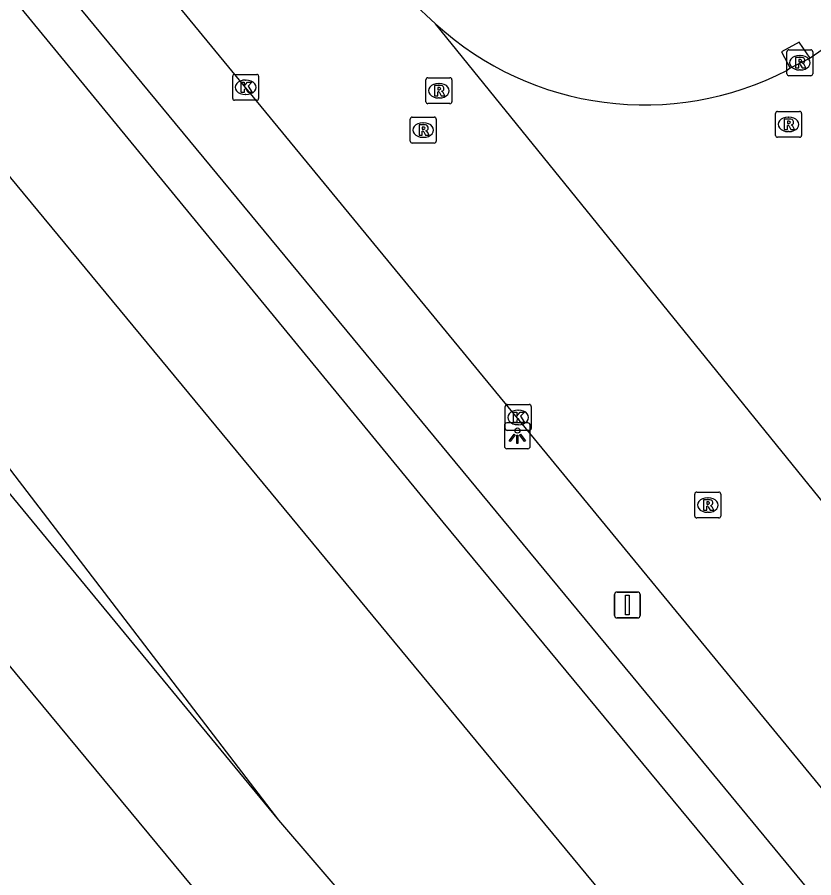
# Model space of a CAD drawing. Extents: x 156651 to 158072, y 387631 to 388990.
# Drawn here: x 157235.73 to 157266.5, y 387744.77 to 387778.01 of the extents above; entities that cross this region are included whole.
import ezdxf

# ---------------------------------------------------------------- set-up
doc = ezdxf.new("R2010")
doc.units = 0
for name, color, linetype in [('IMGEO_Berm_groen', 7, 'Continuous'), ('IMGEO_Kolk', 7, 'Continuous'), ('IMGEO_Lichtpunt', 7, 'Continuous'), ('IMGEO_Rijbaan_lokaal_gesloten', 7, 'Continuous'), ('IMGEO_Rioolput', 7, 'Continuous'), ('IMGEO_Spoor', 7, 'Continuous'), ('IMGEO_Spoorbaan_halfverhard', 7, 'Continuous'), ('IMGEO_Verkeersbordpaal', 7, 'Continuous'), ('IMGEO_Voetpad_open', 7, 'Continuous')]:
    doc.layers.add(name, color=color, linetype=linetype)

msp = doc.modelspace()

# ---------------------------------------------------------------- linework, layer by layer
at = {"layer": 'IMGEO_Berm_groen'}
msp.add_lwpolyline([(157166.96, 387864.35), (157177.251, 387852.02), (157242.391, 387773.236), (157261.602, 387750), (157335.27, 387660.718)], dxfattribs=at)
at = {"layer": 'IMGEO_Kolk'}
for p, q in [((157244.056, 387774.878), (157244.056, 387775.73)), ((157244.131, 387775.804), (157244.983, 387775.804)), ((157245.057, 387775.73), (157245.057, 387774.878)), ((157244.544, 387775.584), (157244.569, 387775.584)), ((157244.567, 387775.024), (157244.542, 387775.024)), ((157244.983, 387774.804), (157244.131, 387774.804)), ((157254.661, 387763.054), (157255.513, 387763.054)), ((157254.586, 387762.128), (157254.586, 387762.98)), ((157255.074, 387762.834), (157255.099, 387762.834)), ((157255.587, 387762.98), (157255.587, 387762.128)), ((157255.097, 387762.274), (157255.072, 387762.274)), ((157255.513, 387762.054), (157254.661, 387762.054))]:
    msp.add_line(p, q, dxfattribs=at)
for points in [[(157244.056, 387774.878), (157244.056, 387775.73)], [(157244.131, 387775.804), (157244.983, 387775.804)], [(157245.057, 387775.73), (157245.057, 387774.878)], [(157244.377, 387775.504), (157244.5, 387775.504), (157244.5, 387775.353), (157244.63, 387775.504), (157244.794, 387775.504), (157244.648, 387775.353), (157244.801, 387775.104), (157244.649, 387775.104), (157244.564, 387775.268), (157244.5, 387775.201), (157244.5, 387775.104), (157244.377, 387775.104), (157244.377, 387775.504)], [(157244.983, 387774.804), (157244.131, 387774.804)], [(157254.661, 387763.054), (157255.513, 387763.054)], [(157254.586, 387762.128), (157254.586, 387762.98)], [(157254.907, 387762.754), (157255.03, 387762.754), (157255.03, 387762.603), (157255.16, 387762.754), (157255.324, 387762.754), (157255.178, 387762.603), (157255.331, 387762.354), (157255.179, 387762.354), (157255.094, 387762.518), (157255.03, 387762.451), (157255.03, 387762.354), (157254.907, 387762.354), (157254.907, 387762.754)], [(157255.587, 387762.98), (157255.587, 387762.128)], [(157255.513, 387762.054), (157254.661, 387762.054)]]:
    msp.add_lwpolyline(points, dxfattribs=at)
for centre, start, end in [((157244.133, 387775.728), 91.552, 178.448), ((157244.133, 387775.728), 91.552, 178.448), ((157244.981, 387775.728), 1.552, 88.448), ((157244.981, 387775.728), 1.552, 88.448), ((157244.133, 387774.88), 181.552, 268.448), ((157244.133, 387774.88), 181.552, 268.448), ((157244.981, 387774.88), 271.552, 358.448), ((157244.981, 387774.88), 271.552, 358.448), ((157254.663, 387762.978), 91.552, 178.448), ((157254.663, 387762.978), 91.552, 178.448), ((157255.511, 387762.978), 1.552, 88.448), ((157255.511, 387762.978), 1.552, 88.448), ((157254.663, 387762.13), 181.552, 268.448), ((157254.663, 387762.13), 181.552, 268.448), ((157255.511, 387762.13), 271.552, 358.448), ((157255.511, 387762.13), 271.552, 358.448)]:
    msp.add_arc(centre, 0.0765, start, end, dxfattribs=at)
for centre, major_axis, ratio, start_param, end_param in [((157244.543, 387775.304), (-0.387, 0.002), 0.722429, 4.712389, 7.853982), ((157244.568, 387775.304), (-0.39, 0.002), 0.717154, 1.570796, 4.712389), ((157255.073, 387762.554), (-0.387, 0.002), 0.722429, 4.712389, 7.853982), ((157255.098, 387762.554), (-0.39, 0.002), 0.717154, 1.570796, 4.712389)]:
    msp.add_ellipse(centre, major_axis=major_axis, ratio=ratio, start_param=start_param, end_param=end_param, dxfattribs=at)
at = {"layer": 'IMGEO_Lichtpunt'}
for p, q in [((157254.553, 387762.249), (157254.553, 387761.442)), ((157254.553, 387762.249), (157254.553, 387761.442)), ((157255.455, 387762.344), (157254.647, 387762.344)), ((157255.455, 387762.344), (157254.647, 387762.344)), ((157255.549, 387761.442), (157255.549, 387762.249)), ((157255.549, 387761.442), (157255.549, 387762.249)), ((157254.647, 387761.348), (157255.455, 387761.348)), ((157254.647, 387761.348), (157255.455, 387761.348))]:
    msp.add_line(p, q, dxfattribs=at)
for points in [[(157254.927, 387761.913), (157254.966, 387761.885), (157254.778, 387761.623), (157254.74, 387761.65), (157254.927, 387761.913)], [(157255.029, 387761.865), (157255.076, 387761.865), (157255.076, 387761.543), (157255.029, 387761.543), (157255.029, 387761.865)], [(157255.139, 387761.885), (157255.177, 387761.912), (157255.364, 387761.65), (157255.325, 387761.622), (157255.139, 387761.885)]]:
    msp.add_lwpolyline(points, dxfattribs=at)
msp.add_circle((157255.052, 387762.047), 0.0994, dxfattribs=at)
for centre, start, end in [((157254.647, 387762.249), 90, 180), ((157254.647, 387762.249), 90, 180), ((157255.455, 387762.249), 0, 90), ((157255.455, 387762.249), 0, 90), ((157254.647, 387761.442), 180, 270), ((157254.647, 387761.442), 180, 270), ((157255.455, 387761.442), 270, 0), ((157255.455, 387761.442), 270, 360)]:
    msp.add_arc(centre, 0.0946, start, end, dxfattribs=at)
at = {"layer": 'IMGEO_Rijbaan_lokaal_gesloten'}
for points in [[(157337.844, 387661.887), (157244.684, 387775.137), (157168.303, 387867.992)], [(157251.891, 387777.753), (157250.98, 387778.606), (157249.988, 387779.667), (157249.839, 387779.847)], [(157269.017, 387756.61), (157251.891, 387777.753)], [(157268.085, 387777.663), (157267.868, 387777.475), (157266.365, 387776.435)], [(157266.365, 387776.435), (157265.591, 387776.039)], [(157265.591, 387776.039), (157265.488, 387775.964)]]:
    msp.add_lwpolyline(points, dxfattribs=at)
msp.add_arc((157259.974, 387786.624), 12.001, 227.6592, 297.3498, dxfattribs=at)
at = {"layer": 'IMGEO_Rioolput'}
for p, q in [((157265.537, 387776.754), (157266.389, 387776.754)), ((157265.462, 387775.828), (157265.462, 387776.68)), ((157265.95, 387776.534), (157265.975, 387776.534)), ((157266.463, 387776.68), (157266.463, 387775.828)), ((157266.389, 387775.754), (157265.537, 387775.754)), ((157265.973, 387775.974), (157265.948, 387775.974)), ((157251.52, 387774.747), (157251.52, 387775.599)), ((157251.595, 387775.673), (157252.447, 387775.673)), ((157252.008, 387775.453), (157252.033, 387775.453)), ((157252.521, 387775.599), (157252.521, 387774.747)), ((157252.031, 387774.893), (157252.006, 387774.893)), ((157252.447, 387774.673), (157251.595, 387774.673)), ((157265.102, 387774.373), (157265.954, 387774.373)), ((157250.915, 387773.226), (157250.915, 387774.078)), ((157250.99, 387774.152), (157251.842, 387774.152)), ((157251.916, 387774.078), (157251.916, 387773.226)), ((157265.027, 387773.447), (157265.027, 387774.299)), ((157265.515, 387774.153), (157265.54, 387774.153)), ((157266.028, 387774.299), (157266.028, 387773.447)), ((157251.403, 387773.932), (157251.428, 387773.932)), ((157251.426, 387773.372), (157251.401, 387773.372)), ((157265.954, 387773.373), (157265.102, 387773.373)), ((157265.538, 387773.593), (157265.513, 387773.593)), ((157251.842, 387773.152), (157250.99, 387773.152)), ((157261.906, 387758.744), (157261.906, 387759.596)), ((157261.981, 387759.67), (157262.833, 387759.67)), ((157262.394, 387759.45), (157262.419, 387759.45)), ((157262.907, 387759.596), (157262.907, 387758.744)), ((157262.417, 387758.89), (157262.392, 387758.89)), ((157262.833, 387758.67), (157261.981, 387758.67))]:
    msp.add_line(p, q, dxfattribs=at)
for points in [[(157265.537, 387776.754), (157266.389, 387776.754)], [(157265.462, 387775.828), (157265.462, 387776.68)], [(157266.051, 387776.452), (157265.799, 387776.454), (157265.799, 387776.054)], [(157265.977, 387776.373), (157265.923, 387776.373), (157265.923, 387776.292)], [(157266.463, 387776.68), (157266.463, 387775.828)], [(157265.799, 387776.054), (157265.923, 387776.054), (157265.923, 387776.216), (157265.934, 387776.216)], [(157265.923, 387776.292), (157265.975, 387776.292)], [(157265.981, 387776.187), (157266.052, 387776.054), (157266.192, 387776.054), (157266.127, 387776.18)], [(157266.389, 387775.754), (157265.537, 387775.754)], [(157251.52, 387774.747), (157251.52, 387775.599)], [(157251.595, 387775.673), (157252.447, 387775.673)], [(157252.109, 387775.371), (157251.857, 387775.373), (157251.857, 387774.973)], [(157252.521, 387775.599), (157252.521, 387774.747)], [(157251.857, 387774.973), (157251.981, 387774.973), (157251.981, 387775.135), (157251.992, 387775.135)], [(157252.035, 387775.292), (157251.981, 387775.292), (157251.981, 387775.211)], [(157251.981, 387775.211), (157252.033, 387775.211)], [(157252.039, 387775.106), (157252.11, 387774.973), (157252.25, 387774.973), (157252.185, 387775.099)], [(157252.447, 387774.673), (157251.595, 387774.673)], [(157265.102, 387774.373), (157265.954, 387774.373)], [(157250.915, 387773.226), (157250.915, 387774.078)], [(157250.99, 387774.152), (157251.842, 387774.152)], [(157251.916, 387774.078), (157251.916, 387773.226)], [(157265.027, 387773.447), (157265.027, 387774.299)], [(157265.616, 387774.071), (157265.364, 387774.073), (157265.364, 387773.673)], [(157266.028, 387774.299), (157266.028, 387773.447)], [(157251.504, 387773.85), (157251.252, 387773.852), (157251.252, 387773.452)], [(157251.43, 387773.771), (157251.376, 387773.771), (157251.376, 387773.69)], [(157251.376, 387773.69), (157251.428, 387773.69)], [(157265.364, 387773.673), (157265.488, 387773.673), (157265.488, 387773.835), (157265.499, 387773.835)], [(157265.542, 387773.992), (157265.488, 387773.992), (157265.488, 387773.911)], [(157265.488, 387773.911), (157265.54, 387773.911)], [(157265.546, 387773.806), (157265.617, 387773.673), (157265.757, 387773.673), (157265.692, 387773.799)], [(157251.252, 387773.452), (157251.376, 387773.452), (157251.376, 387773.614), (157251.387, 387773.614)], [(157251.434, 387773.585), (157251.505, 387773.452), (157251.645, 387773.452), (157251.58, 387773.578)], [(157265.954, 387773.373), (157265.102, 387773.373)], [(157251.842, 387773.152), (157250.99, 387773.152)], [(157261.906, 387758.744), (157261.906, 387759.596)], [(157261.981, 387759.67), (157262.833, 387759.67)], [(157262.907, 387759.596), (157262.907, 387758.744)], [(157262.495, 387759.368), (157262.243, 387759.37), (157262.243, 387758.97)], [(157262.243, 387758.97), (157262.367, 387758.97), (157262.367, 387759.132), (157262.378, 387759.132)], [(157262.421, 387759.289), (157262.367, 387759.289), (157262.367, 387759.208)], [(157262.367, 387759.208), (157262.419, 387759.208)], [(157262.425, 387759.103), (157262.496, 387758.97), (157262.636, 387758.97), (157262.571, 387759.096)], [(157262.833, 387758.67), (157261.981, 387758.67)]]:
    msp.add_lwpolyline(points, dxfattribs=at)
for centre, radius, start, end in [((157265.539, 387776.678), 0.0765, 91.552, 178.448), ((157265.539, 387776.678), 0.0765, 91.552, 178.448), ((157266.387, 387776.678), 0.0765, 1.552, 88.448), ((157266.387, 387776.678), 0.0765, 1.552, 88.448), ((157265.983, 387776.277), 0.0964, 77.0061, 93.1865), ((157265.997, 387776.334), 0.0378, 276.6634, 79.6772), ((157266.05, 387776.342), 0.109, 350.3612, 89.416), ((157265.933, 387776.163), 0.0533, 26.0293, 88.6989), ((157265.959, 387776.481), 0.19, 274.7715, 282.9687), ((157266.048, 387776.342), 0.112, 277.5842, 350.9817), ((157266.032, 387776.127), 0.108, 29.5134, 73.7905), ((157265.539, 387775.83), 0.0765, 181.552, 268.448), ((157265.539, 387775.83), 0.0765, 181.552, 268.448), ((157266.387, 387775.83), 0.0765, 271.552, 358.448), ((157266.387, 387775.83), 0.0765, 271.552, 358.448), ((157251.597, 387775.597), 0.0765, 91.552, 178.448), ((157251.597, 387775.597), 0.0765, 91.552, 178.448), ((157252.108, 387775.261), 0.109, 350.3612, 89.416), ((157252.445, 387775.597), 0.0765, 1.552, 88.448), ((157252.445, 387775.597), 0.0765, 1.552, 88.448), ((157251.991, 387775.082), 0.0533, 26.0293, 88.6989), ((157252.017, 387775.4), 0.19, 274.7715, 282.9687), ((157252.041, 387775.196), 0.0964, 77.0061, 93.1865), ((157252.055, 387775.253), 0.0378, 276.6634, 79.6772), ((157252.106, 387775.261), 0.112, 277.5842, 350.9817), ((157252.09, 387775.046), 0.108, 29.5134, 73.7905), ((157251.597, 387774.749), 0.0765, 181.552, 268.448), ((157251.597, 387774.749), 0.0765, 181.552, 268.448), ((157252.445, 387774.749), 0.0765, 271.552, 358.448), ((157252.445, 387774.749), 0.0765, 271.552, 358.448), ((157265.104, 387774.297), 0.0765, 91.552, 178.448), ((157265.104, 387774.297), 0.0765, 91.552, 178.448), ((157265.952, 387774.297), 0.0765, 1.552, 88.448), ((157265.952, 387774.297), 0.0765, 1.552, 88.448), ((157250.992, 387774.076), 0.0765, 91.552, 178.448), ((157250.992, 387774.076), 0.0765, 91.552, 178.448), ((157251.84, 387774.076), 0.0765, 1.552, 88.448), ((157251.84, 387774.076), 0.0765, 1.552, 88.448), ((157265.615, 387773.961), 0.109, 350.3612, 89.416), ((157251.412, 387773.879), 0.19, 274.7715, 282.9687), ((157251.436, 387773.675), 0.0964, 77.0061, 93.1865), ((157251.45, 387773.732), 0.0378, 276.6634, 79.6772), ((157251.503, 387773.74), 0.109, 350.3612, 89.416), ((157251.501, 387773.74), 0.112, 277.5842, 350.9817), ((157265.498, 387773.782), 0.0533, 26.0293, 88.6989), ((157265.524, 387774.1), 0.19, 274.7715, 282.9687), ((157265.548, 387773.896), 0.0964, 77.0061, 93.1865), ((157265.562, 387773.953), 0.0378, 276.6634, 79.6772), ((157265.613, 387773.961), 0.112, 277.5842, 350.9817), ((157265.597, 387773.746), 0.108, 29.5134, 73.7905), ((157251.386, 387773.561), 0.0533, 26.0293, 88.6989), ((157251.485, 387773.525), 0.108, 29.5134, 73.7905), ((157265.104, 387773.449), 0.0765, 181.552, 268.448), ((157265.104, 387773.449), 0.0765, 181.552, 268.448), ((157265.952, 387773.449), 0.0765, 271.552, 358.448), ((157265.952, 387773.449), 0.0765, 271.552, 358.448), ((157250.992, 387773.228), 0.0765, 181.552, 268.448), ((157250.992, 387773.228), 0.0765, 181.552, 268.448), ((157251.84, 387773.228), 0.0765, 271.552, 358.448), ((157251.84, 387773.228), 0.0765, 271.552, 358.448), ((157261.983, 387759.594), 0.0765, 91.552, 178.448), ((157261.983, 387759.594), 0.0765, 91.552, 178.448), ((157262.831, 387759.594), 0.0765, 1.552, 88.448), ((157262.831, 387759.594), 0.0765, 1.552, 88.448), ((157262.377, 387759.079), 0.0533, 26.0293, 88.6989), ((157262.403, 387759.397), 0.19, 274.7715, 282.9687), ((157262.427, 387759.193), 0.0964, 77.0061, 93.1865), ((157262.441, 387759.25), 0.0378, 276.6634, 79.6772), ((157262.494, 387759.258), 0.109, 350.3612, 89.416), ((157262.492, 387759.258), 0.112, 277.5842, 350.9817), ((157262.476, 387759.043), 0.108, 29.5134, 73.7905), ((157261.983, 387758.746), 0.0765, 181.552, 268.448), ((157261.983, 387758.746), 0.0765, 181.552, 268.448), ((157262.831, 387758.746), 0.0765, 271.552, 358.448), ((157262.831, 387758.746), 0.0765, 271.552, 358.448)]:
    msp.add_arc(centre, radius, start, end, dxfattribs=at)
for centre, major_axis, ratio, start_param, end_param in [((157265.949, 387776.254), (-0.387, 0.002), 0.722429, 4.712389, 7.853982), ((157265.974, 387776.254), (-0.39, 0.002), 0.717154, 1.570796, 4.712389), ((157252.007, 387775.173), (-0.387, 0.002), 0.722429, 4.712389, 7.853982), ((157252.032, 387775.173), (-0.39, 0.002), 0.717154, 1.570796, 4.712389), ((157265.514, 387773.873), (-0.387, 0.002), 0.722429, 4.712389, 7.853982), ((157265.539, 387773.873), (-0.39, 0.002), 0.717154, 1.570796, 4.712389), ((157251.402, 387773.652), (-0.387, 0.002), 0.722429, 4.712389, 7.853982), ((157251.427, 387773.652), (-0.39, 0.002), 0.717154, 1.570796, 4.712389), ((157262.393, 387759.17), (-0.387, 0.002), 0.722429, 4.712389, 7.853982), ((157262.418, 387759.17), (-0.39, 0.002), 0.717154, 1.570796, 4.712389)]:
    msp.add_ellipse(centre, major_axis=major_axis, ratio=ratio, start_param=start_param, end_param=end_param, dxfattribs=at)
at = {"layer": 'IMGEO_Spoor'}
for points in [[(156865.308, 388195.462), (156870.022, 388189.509), (156887.814, 388167.443), (156909.51, 388141.178), (156951.276, 388091.519), (156994.8, 388040.336), (157047.715, 387978.302), (157077.25, 387943.427), (157106.481, 387908.588), (157145.615, 387861.584), (157233.331, 387755.475), (157295.4, 387680.676)], [(157182.534, 387835.508), (157234.91, 387772.48), (157331.686, 387655.436), (157334.88, 387651.416), (157341.28, 387643.669)], [(157216.98, 387784.652), (157245.824, 387747)], [(157215.755, 387783.487), (157245.824, 387747)], [(157245.824, 387747), (157251.665, 387740.183), (157260.868, 387728.901)]]:
    msp.add_lwpolyline(points, dxfattribs=at)
at = {"layer": 'IMGEO_Spoorbaan_halfverhard'}
msp.add_lwpolyline([(157345.109, 387646.08), (157317.789, 387679.061), (157284.831, 387719.064), (157252.184, 387758.506), (157223.104, 387793.908), (157216.021, 387802.102), (157185.011, 387839.465), (157165.423, 387862.906)], dxfattribs=at)
at = {"layer": 'IMGEO_Verkeersbordpaal'}
for p, q in [((157258.904, 387755.809), (157259.694, 387755.809)), ((157259.694, 387755.809), (157258.904, 387755.809)), ((157258.804, 387754.909), (157258.804, 387755.709)), ((157258.804, 387755.709), (157258.804, 387754.909)), ((157259.794, 387755.709), (157259.794, 387754.909)), ((157259.794, 387754.909), (157259.794, 387755.709)), ((157259.694, 387754.809), (157258.904, 387754.809)), ((157258.904, 387754.809), (157259.694, 387754.809))]:
    msp.add_line(p, q, dxfattribs=at)
msp.add_lwpolyline([(157259.224, 387755.684), (157259.374, 387755.684), (157259.374, 387754.934), (157259.224, 387754.934), (157259.224, 387755.684)], dxfattribs=at)
for centre, start, end in [((157258.904, 387755.709), 90, 180), ((157258.904, 387755.709), 90, 180), ((157259.694, 387755.709), 0, 90), ((157259.694, 387755.709), 360, 90), ((157258.904, 387754.909), 180, 270), ((157258.904, 387754.909), 180, 270), ((157259.694, 387754.909), 270, 0), ((157259.694, 387754.909), 270, 0)]:
    msp.add_arc(centre, 0.1, start, end, dxfattribs=at)
at = {"layer": 'IMGEO_Voetpad_open'}
msp.add_lwpolyline([(157266.365, 387776.435), (157265.943, 387777.044), (157265.26, 387776.678), (157265.591, 387776.039)], dxfattribs=at)

doc.saveas('drawing.dxf')
